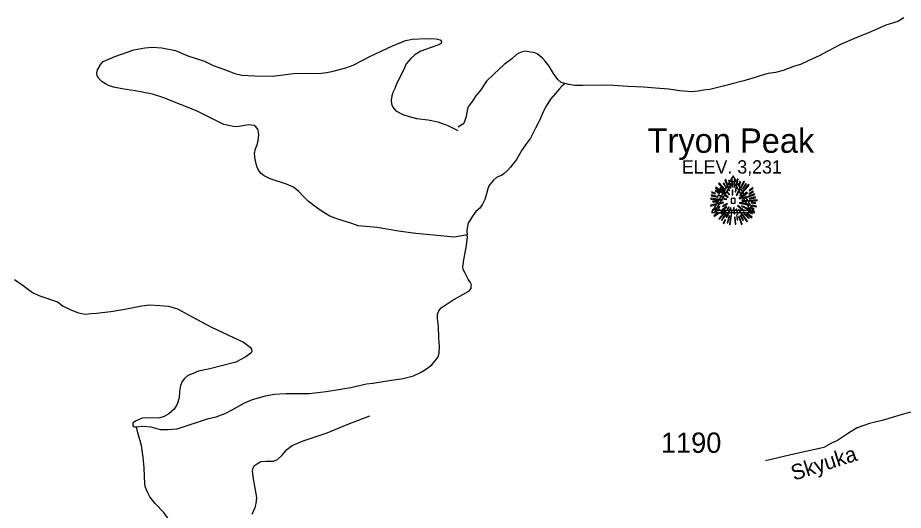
# Model space of a CAD drawing. Extents: x 990631 to 1056237, y 535999 to 585651.
# Drawn here: x 1027410 to 1032860, y 565060 to 568095 of the extents above; entities that cross this region are included whole.
import ezdxf

# ---------------------------------------------------------------- set-up
doc = ezdxf.new("R2010")
doc.units = 0
for name, color, linetype in [('Exist Geographical Mountain Summit CELL', 7, 'Continuous'), ('Exist Geographical Mountain Summit Label', 7, 'Continuous'), ('Exist Road Non-System Type 51', 7, 'Continuous'), ('Exist Road Secondary Type 51 Attributed', 7, 'Continuous'), ('Exist Road Secondary Type 51 Label', 7, 'Continuous'), ('Exist Road Secondary Type 51 Number Label', 7, 'Continuous'), ('Exist Survey Geodetic Marker CELL', 7, 'Continuous'), ('Exist Survey Geodetic Marker Label', 7, 'Continuous')]:
    doc.layers.add(name, color=color, linetype=linetype)

msp = doc.modelspace()

# ---------------------------------------------------------------- linework, layer by layer
at = {"layer": 'Exist Geographical Mountain Summit CELL'}
for points in [[(1031762.4, 567095.5), (1031788.6, 567028.6), (1031791.5, 567029.6), (1031767.5, 567098)], [(1031796.2, 567043.5), (1031798.8, 567044.2), (1031789.7, 567092.1), (1031785.4, 567091.1)], [(1031801, 567104.9), (1031805, 567052.9), (1031808.2, 567053.3), (1031806.8, 567106)], [(1031817, 567050.8), (1031820.9, 567050.8), (1031824.6, 567098), (1031819.1, 567098)], [(1031829, 567022.4), (1031843.9, 567099.4), (1031838.4, 567101.2), (1031825.7, 567023.1)], [(1031832.2, 567000.6), (1031835.1, 566998.8), (1031883.8, 567083.4), (1031878.3, 567087.1)], [(1031846.7, 567057.6), (1031850, 567056.5), (1031859.5, 567083.4), (1031854.8, 567085.2)], [(1031702.5, 567028.6), (1031728.3, 567012.2), (1031730.5, 567014.8), (1031705.4, 567032.6)], [(1031703.6, 567047.5), (1031743.2, 567016.9), (1031745.4, 567019.1), (1031707.2, 567051.9)], [(1031723.9, 567072.2), (1031759.9, 567034.8), (1031763.2, 567037.3), (1031728, 567076.9)], [(1031731.9, 567044.5), (1031764.6, 567015.5), (1031766.8, 567017.7), (1031734.8, 567049.7)], [(1031751.5, 567073.6), (1031767.1, 567051.9), (1031769, 567053.3), (1031755.6, 567077.6)], [(1031806.4, 567031.5), (1031807.8, 567002.4), (1031810.4, 567002.7), (1031810.4, 567031.8)], [(1031853.3, 567002), (1031855.5, 566999.9), (1031911.1, 567064.2), (1031907.1, 567068.9)], [(1031890.7, 567073.6), (1031869.7, 567040.2), (1031872.6, 567039.1), (1031895, 567070.4)], [(1031911.1, 567030), (1031912.9, 567027.5), (1031935.8, 567043.8), (1031932.1, 567047.5)], [(1031675.2, 566977.3), (1031747.2, 566970.4), (1031747.5, 566973.3), (1031675.2, 566982.4)], [(1031677.8, 566998.4), (1031719.2, 566988.9), (1031720.3, 566992.2), (1031678.9, 567003.1)], [(1031680.7, 567017.7), (1031703.2, 567009), (1031704.3, 567011.9), (1031682.1, 567022.8)], [(1031719.2, 567000.6), (1031749.7, 566988.6), (1031750.8, 566990.7), (1031721.4, 567004.6)], [(1031755.6, 567006), (1031780.6, 566987.1), (1031782.8, 566990), (1031758.1, 567009.3)], [(1031755.9, 566976.2), (1031773, 566974), (1031773.4, 566976.2), (1031756.6, 566980.6)], [(1031775.2, 567019.1), (1031789, 567002.7), (1031791.1, 567004.9), (1031778.4, 567022.1)], [(1031850, 566982.1), (1031851.8, 566979.5), (1031900.5, 567015.5), (1031897.3, 567019.9)], [(1031867.1, 566979.2), (1031868.2, 566976.9), (1031946.3, 567005.6), (1031944.5, 567010.4)], [(1031909.3, 566965.4), (1031961.6, 566968.6), (1031961.9, 566973.3), (1031909.7, 566968.6)], [(1031911.1, 567007.2), (1031938.7, 567022.1), (1031935.8, 567027.1), (1031909.7, 567009.7)], [(1031912.9, 566979.2), (1031949.6, 566985.7), (1031948.2, 566991.1), (1031911.5, 566981.4)], [(1031673.8, 566939.6), (1031675.2, 566934.4), (1031711.2, 566945), (1031709, 566948.2)], [(1031683.5, 566911.9), (1031686.2, 566907.2), (1031731.6, 566927.2), (1031730.1, 566931.9)], [(1031687.3, 566959.9), (1031717, 566961.3), (1031717, 566965), (1031686.2, 566965)], [(1031719.6, 566950.9), (1031720.6, 566946.1), (1031753.8, 566954.5), (1031753, 566958.1)], [(1031737.3, 566905.4), (1031740.3, 566901.7), (1031774.8, 566930.1), (1031773, 566932.6)], [(1031747.2, 566936.6), (1031749.4, 566931.9), (1031778.1, 566947.1), (1031777, 566950.5)], [(1031769, 566865.4), (1031773.4, 566863.6), (1031799.9, 566922.1), (1031797.4, 566922.9)], [(1031775.9, 566914.8), (1031779.1, 566911.9), (1031789.3, 566928.3), (1031787.5, 566929.7)], [(1031815.9, 566923.9), (1031819.8, 566886.9), (1031824.2, 566887.2), (1031819.1, 566924.7)], [(1031840.3, 566935.6), (1031878.7, 566900.3), (1031881.3, 566904.6), (1031842.1, 566937.8)], [(1031851.4, 566952.7), (1031912.2, 566940.7), (1031913.3, 566945), (1031852.6, 566956.3)], [(1031865.3, 566933), (1031943.4, 566894.8), (1031945.2, 566900.3), (1031866.8, 566935.9)], [(1031866.1, 566966.5), (1031866.1, 566963.5), (1031896.2, 566963.5), (1031896.9, 566968.6)], [(1031918.7, 566922.9), (1031939.8, 566914.8), (1031941.6, 566919.2), (1031920.2, 566926.1)], [(1031924.2, 566953.4), (1031950.7, 566951.1), (1031950.7, 566955.5), (1031924.6, 566956.6)], [(1031928.2, 566936.2), (1031956.5, 566929), (1031957.2, 566934.4), (1031929.2, 566940.7)], [(1031694.8, 566875.2), (1031697.7, 566871.2), (1031726.1, 566892.3), (1031723.5, 566895.5)], [(1031701, 566895.9), (1031730.1, 566912.6), (1031728, 566916.3), (1031698.8, 566901)], [(1031725.8, 566855.6), (1031728.6, 566853.1), (1031769.4, 566900.7), (1031766.5, 566902.8)], [(1031741.1, 566886.9), (1031760.3, 566905), (1031757, 566907.2), (1031736.6, 566890.1)], [(1031765.7, 566886.9), (1031740.7, 566847.6), (1031743.9, 566845.1), (1031769.7, 566884.7)], [(1031780.6, 566830.2), (1031792.6, 566873), (1031789, 566873.4), (1031776.2, 566831.2)], [(1031790.4, 566820), (1031795.1, 566818.9), (1031807.8, 566908.2), (1031804.6, 566909)], [(1031822, 566865.4), (1031825.7, 566822.9), (1031829.7, 566823.9), (1031826.4, 566865.4)], [(1031831.9, 566915.2), (1031840.6, 566885.4), (1031844.6, 566887.2), (1031834, 566916.3)], [(1031841.7, 566848.7), (1031836.2, 566878.5), (1031832.9, 566878.5), (1031837.3, 566847.6)], [(1031846.4, 566913), (1031896.9, 566838.2), (1031900.5, 566841), (1031848.9, 566914.1)], [(1031846.4, 566870.2), (1031863.8, 566820.3), (1031868.2, 566822.1), (1031849.3, 566870.9)], [(1031856.9, 566875.9), (1031872.9, 566846.5), (1031876.9, 566848.7), (1031860.6, 566877.4)], [(1031878.7, 566887.2), (1031908.9, 566858.1), (1031912.2, 566860.7), (1031881, 566889.7)], [(1031895.4, 566887.9), (1031926, 566862.1), (1031929.2, 566865.7), (1031897.3, 566890.5)], [(1031904.5, 566898.9), (1031929.6, 566885.8), (1031932.1, 566889.4), (1031906.7, 566902.8)], [(1031750.8, 566828.3), (1031755.6, 566825.5), (1031766.5, 566850.1), (1031763.2, 566852.3)]]:
    msp.add_lwpolyline(points, close=True, dxfattribs=at)
at = {"layer": 'Exist Road Non-System Type 51'}
for points in [[(1032864.4, 568095.1), (1032827.5, 568072.4), (1032752.8, 568048.7), (1032693.9, 568022.5), (1032631.1, 567996.6), (1032574.2, 567972.5), (1032472.7, 567929.7), (1032395.5, 567888.1), (1032342.5, 567859.7), (1032275.4, 567829.9), (1032226.8, 567807.4), (1032190.3, 567796.5), (1032121.4, 567770.7), (1032072.9, 567758.3), (1032028.8, 567751.8), (1031992.4, 567740.9), (1031947.9, 567726.4), (1031879.2, 567706.6), (1031798.6, 567685.2), (1031752.1, 567672.5), (1031669.3, 567653.2), (1031631.2, 567648.3), (1031597, 567641.6), (1031558.8, 567638.8), (1031483.1, 567645.1), (1031417.2, 567655.2)], [(1030175.8, 566756.4), (1030099.1, 566743.3), (1029860, 566765.4), (1029754.4, 566778.9), (1029623.1, 566801.4), (1029505.5, 566813.3), (1029465.7, 566826.6), (1029380.6, 566853.5), (1029331.2, 566873.1), (1029294, 566894.4), (1029264.6, 566913.4), (1029200.2, 566963.6), (1029165.2, 566996.7), (1029140.2, 567023.6), (1029107.1, 567050.7), (1029063.7, 567070.1), (1028964.7, 567101.5), (1028927.3, 567120.7), (1028907.8, 567135.5), (1028892.4, 567156), (1028881.2, 567178.3), (1028870.5, 567220.7), (1028867.8, 567258.8), (1028872.8, 567286.7), (1028885.8, 567318.2), (1028890.5, 567340.1), (1028893.5, 567372.1), (1028892.3, 567392.1), (1028886.8, 567408.4), (1028875.3, 567422.7), (1028865.5, 567431.1), (1028827.6, 567434.4), (1028773.3, 567424.1), (1028747.1, 567423), (1028707.4, 567430.3), (1028679.6, 567437.2), (1028634.4, 567458.7), (1028510.4, 567521.1), (1028411.6, 567560.3), (1028303, 567603.9), (1028239.6, 567624.2), (1028132.2, 567643.7), (1028052.6, 567656.3), (1027998.8, 567666.2), (1027969.2, 567677.2), (1027949.6, 567687.8), (1027929.8, 567700.4), (1027906.7, 567723.3), (1027899.2, 567737.5), (1027897.7, 567753.5), (1027900.3, 567773.4), (1027921.6, 567808.8), (1027936.1, 567824.3), (1028007.2, 567855.9), (1028124.6, 567896.2), (1028193.1, 567909.8), (1028237.2, 567914.3), (1028297.2, 567910.3), (1028380.7, 567893.6), (1028457.6, 567861), (1028560.6, 567827.6), (1028613.6, 567799.7), (1028683, 567775.5), (1028746.1, 567751.2), (1028789.9, 567741.7), (1028869.9, 567737.1), (1028977.9, 567735.5), (1029106.4, 567751.3), (1029192.5, 567752.4), (1029262.5, 567752), (1029310.8, 567756.4), (1029342.9, 567763.4), (1029429.8, 567786.4), (1029474.4, 567802.9), (1029584.3, 567859.3), (1029712.4, 567919.2), (1029797.5, 567954.3), (1029839.9, 567962.8), (1029924.2, 567966.1), (1029986, 567964.1), (1030009.9, 567959.2), (1030017.7, 567949), (1030015.2, 567937.1), (1029994.8, 567925.7), (1029948.2, 567909.2), (1029891.4, 567889.1), (1029854.8, 567866.3), (1029829.9, 567843.2), (1029800.8, 567810.1), (1029783.4, 567772.7), (1029742.8, 567691.9), (1029731.7, 567658.3), (1029718.9, 567634.7), (1029712.2, 567612.9), (1029709.3, 567586.9), (1029710.6, 567564.9), (1029717.8, 567544.7), (1029737.2, 567522.1), (1029780.3, 567498.6), (1029820.1, 567487.2)], [(1030779.9, 567689.7), (1030777.9, 567689.7), (1030754.3, 567696.6), (1030734.8, 567715.2), (1030708, 567752.1), (1030681.2, 567796.9), (1030656.3, 567827.8), (1030638.8, 567846.3), (1030607.7, 567871.4), (1030585.9, 567880), (1030565.9, 567882.8), (1030532.2, 567887.9), (1030514, 567884.5), (1030493.8, 567877.1), (1030479.4, 567867.6), (1030450.7, 567842.3), (1030403.5, 567805.9), (1030339.5, 567747.9), (1030296, 567703.2), (1030260.4, 567650.3), (1030229.2, 567613.3), (1030210.2, 567585.9), (1030193.6, 567562.4), (1030183.1, 567546.8), (1030176.2, 567524.9), (1030169.1, 567487.3), (1030164.4, 567467.3), (1030157.9, 567449.5), (1030149.5, 567439.8), (1030120.9, 567420.6)], [(1030779.9, 567689.7), (1030759.4, 567672.5), (1030742.8, 567654.8), (1030717.8, 567625.7), (1030688.7, 567592.6), (1030661.5, 567549.4), (1030646.5, 567519.9), (1030622.8, 567466.5), (1030596.9, 567413.4), (1030565.1, 567352.4), (1030535.6, 567311.2), (1030512.6, 567278.1), (1030478.8, 567221.1), (1030443.2, 567174.2), (1030424.6, 567152.8), (1030404.1, 567135.4), (1030387.6, 567121.9), (1030369.3, 567116.5), (1030357.1, 567110.9), (1030338.6, 567093.5), (1030326.1, 567079.9), (1030309.5, 567058.5), (1030302.9, 567040.6), (1030295.9, 567010.7), (1030284.8, 566975.1), (1030269.8, 566945.6), (1030254.9, 566922.1), (1030230.3, 566900.8), (1030209.3, 566871.4), (1030190.5, 566842), (1030182, 566830.3), (1030177.4, 566810.4), (1030174.5, 566784.5), (1030175.8, 566756.4)], [(1031417.2, 567655.2), (1031335.3, 567661.9), (1031261.4, 567666.4), (1031165.7, 567671.3), (1031075.8, 567678.3), (1030995.8, 567678.7), (1030887.7, 567678.3), (1030837.7, 567677.9), (1030801.8, 567683), (1030779.9, 567689.7)], [(1029820.1, 567487.2), (1029863.7, 567473.8), (1029935.5, 567465.3), (1029995.1, 567453.3), (1030056.3, 567431.3), (1030119.2, 567399.2)], [(1028141.1, 565574), (1028143.1, 565573.8), (1028177.4, 565578.7), (1028229.2, 565575), (1028286.6, 565557.1), (1028334.6, 565557.5), (1028390.9, 565561.6), (1028585.1, 565625.1), (1028631.5, 565635.5), (1028686.3, 565655.8), (1028733, 565680.3), (1028802.4, 565719.9), (1028855.3, 565742.3), (1028934, 565765.5), (1028988.4, 565775.8), (1029060.5, 565779.3), (1029136.7, 565778.8), (1029204.7, 565778.6), (1029309.2, 565791.1), (1029460.2, 565816.1), (1029556.9, 565838.8), (1029595.2, 565843.6), (1029709.8, 565861.7), (1029782.2, 565871.4), (1029846.8, 565889.1), (1029889.6, 565909.9), (1029920.1, 565926.9), (1029957.1, 565953.5), (1029979.8, 565980.9), (1029996.8, 566006.4), (1030003.6, 566028), (1030005.1, 566072), (1030002.7, 566120.1), (1029998.9, 566192.4), (1029992.7, 566242.5), (1029993.4, 566268.5), (1030002.2, 566288.3), (1030016.8, 566307.9), (1030084.4, 566353.5), (1030182.6, 566408), (1030192.7, 566415.6), (1030201.2, 566427.4), (1030201.6, 566441.4), (1030201.8, 566449.4), (1030194.3, 566465.6), (1030182.9, 566484), (1030164, 566520.6), (1030150.9, 566543.1), (1030149.4, 566559.1), (1030151.9, 566575), (1030157.1, 566615), (1030169.2, 566678.5), (1030177.3, 566742.4), (1030175.8, 566756.4)], [(1027390.9, 566481.7), (1027443.8, 566445.8), (1027500.4, 566401.8), (1027539.8, 566382.6), (1027654.5, 566344.7), (1027689.7, 566317.6), (1027729.2, 566300.2), (1027756.7, 566287.2), (1027784.3, 566276.3), (1027824.2, 566269), (1027862.3, 566271.7), (1027894.3, 566274.6), (1027982.8, 566285.7), (1028057.2, 566297.2), (1028174.1, 566319.4), (1028220.3, 566325.9), (1028284.2, 566321.6), (1028338.1, 566317.9), (1028393.6, 566302), (1028484.1, 566252.9), (1028598.1, 566191), (1028706.5, 566139.4), (1028799, 566096.3), (1028824.4, 566077.4), (1028840, 566064.9), (1028849.5, 566052.5), (1028851.1, 566038.5), (1028846.9, 566030.7), (1028814, 566005.8), (1028752.9, 565971.8), (1028591.4, 565931.1), (1028522.9, 565917.4), (1028490.4, 565902.5), (1028456, 565889.6), (1028437.2, 565872.1), (1028422.6, 565852.6), (1028411.9, 565829), (1028406.6, 565791.1), (1028403.4, 565753.2), (1028392, 565713.6), (1028373, 565682.2), (1028340, 565653.4), (1028311.5, 565638.2), (1028279, 565627.2), (1028229, 565629.1), (1028175, 565626.7), (1028138.5, 565612.1), (1028118, 565598.7), (1028117.6, 565590.7), (1028119.4, 565580.7), (1028129.1, 565574.3), (1028141.1, 565574)], [(1028853.7, 565035.7), (1028871.1, 565077.1), (1028877.8, 565101), (1028881.2, 565138.9), (1028860.9, 565253.6), (1028854.6, 565301.9), (1028859.2, 565321.8), (1028867.7, 565335.5), (1028886.2, 565348.9), (1028906.6, 565360.3), (1028938.7, 565363.1), (1028984.7, 565363.5), (1029009.1, 565372.8), (1029037.9, 565399.9), (1029067.2, 565434.9), (1029099.9, 565459.8), (1029166.9, 565487.5), (1029314.7, 565536.7), (1029438.6, 565588.7), (1029576.3, 565642.1)], [(1028524, 564630.6), (1028492.8, 564719.6), (1028476.2, 564758.2), (1028438.4, 564827.4), (1028396.9, 564902.8), (1028365.2, 564968.1), (1028309.7, 565045.8), (1028255.4, 565101.7), (1028222.9, 565142.8), (1028205.9, 565175.6), (1028196.8, 565199.8), (1028193.4, 565221.8), (1028188.9, 565322.2), (1028183, 565388.3), (1028171.4, 565458.8), (1028150, 565537.6), (1028141.1, 565574)]]:
    msp.add_lwpolyline(points, dxfattribs=at)
at = {"layer": 'Exist Road Secondary Type 51 Attributed'}
msp.add_lwpolyline([(1032905.1, 565665.3), (1032833.6, 565644.9), (1032729.8, 565614.2), (1032653.2, 565595.5), (1032576.7, 565568.3), (1032539.2, 565546.1), (1032510.3, 565527.4), (1032455.9, 565490), (1032415, 565471.2), (1032370.8, 565447.4), (1032159.8, 565399.7), (1032132.6, 565392.9), (1032011.8, 565364)], dxfattribs=at)
at = {"layer": 'Exist Survey Geodetic Marker CELL'}
for points in [[(1031946.3, 566894.1), (1031812.3, 567120.1), (1031678.8, 566894.1)], [(1031920.3, 566906.2), (1031704.8, 566906.2), (1031812.3, 567088.3)], [(1031824.6, 566952.8), (1031824.6, 566981), (1031800.4, 566981), (1031800.4, 566952.8)]]:
    msp.add_lwpolyline(points, close=True, dxfattribs=at)

# ---------------------------------------------------------------- texts
at = {"layer": 'Exist Geographical Mountain Summit Label'}
msp.add_text('Tryon Peak', height=150, dxfattribs=at).set_placement((1031286.8, 567262.6))
at = {"layer": 'Exist Road Secondary Type 51 Label'}
msp.add_text('Skyuka', height=95, rotation=17.7738, dxfattribs=at).set_placement((1032186.6, 565241.5))
at = {"layer": 'Exist Road Secondary Type 51 Number Label'}
msp.add_text('1190', height=125, dxfattribs=at).set_placement((1031368.6, 565414))
at = {"layer": 'Exist Survey Geodetic Marker Label'}
msp.add_text('ELEV. 3,231', height=82.021, dxfattribs=at).set_placement((1031497, 567134.7))

doc.saveas('drawing.dxf')
